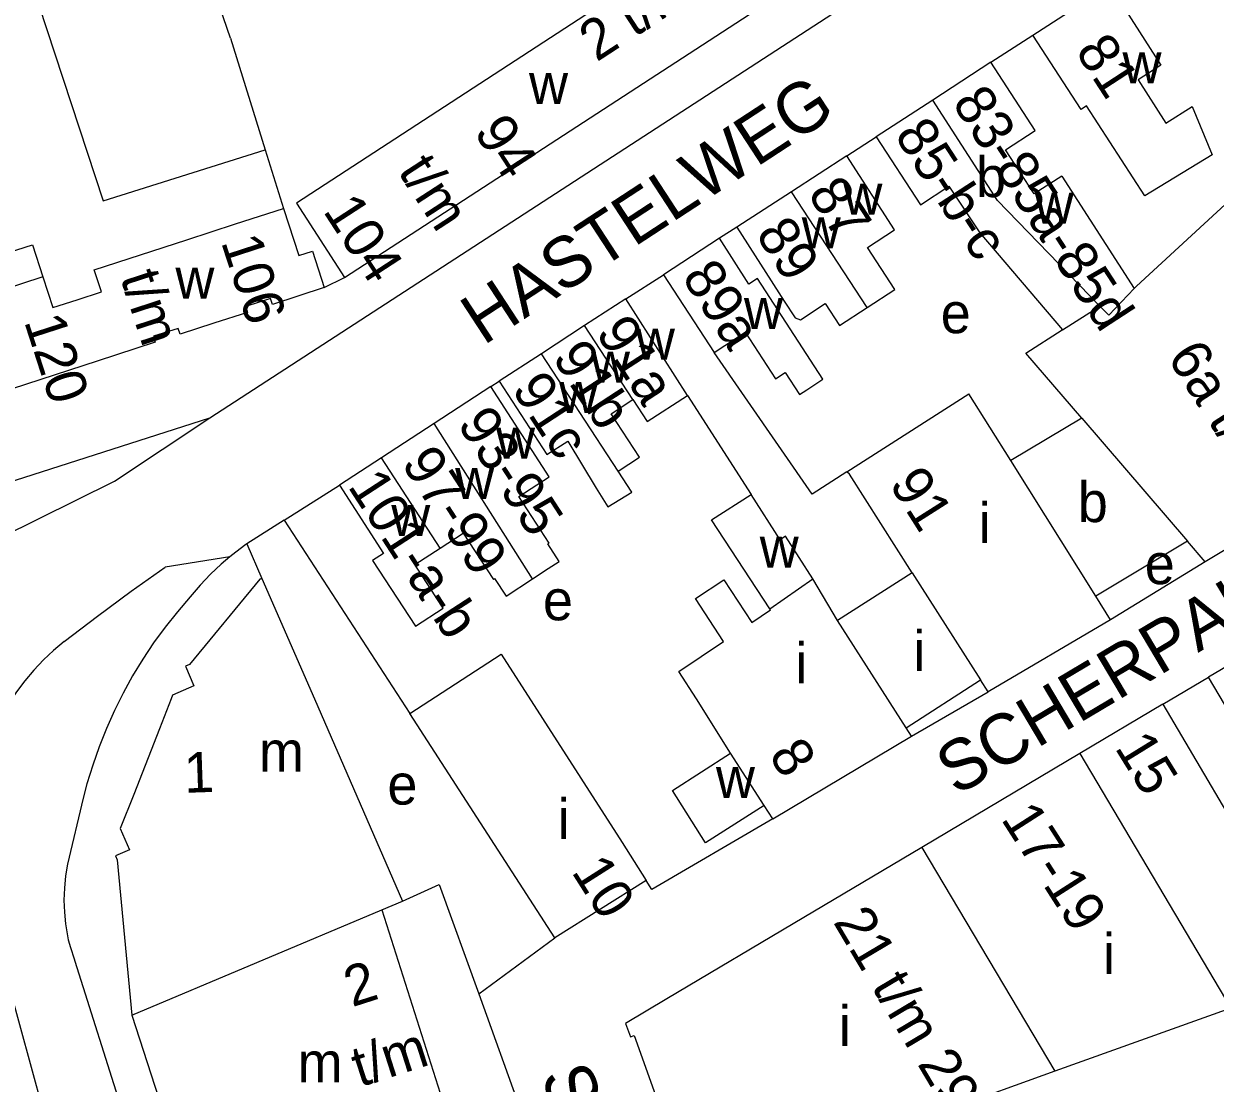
# Model space of a CAD drawing. Extents: x 159261 to 160849, y 382514 to 384534.
# Drawn here: x 159527.7 to 159645.8, y 382961.9 to 383066.9 of the extents above; entities that cross this region are included whole.
import ezdxf

# ---------------------------------------------------------------- set-up
doc = ezdxf.new("R2010")
doc.units = 0
for name, color, linetype in [('BLT_Basislijn', 7, 'Continuous'), ('BLT_Bebouwing', 7, 'Continuous'), ('BLT_Centroide', 7, 'Continuous'), ('BLT_Huisnummer', 7, 'Continuous'), ('BLT_Huisnummer_reeks', 7, 'Continuous'), ('BLT_Onderdoorgang_en_onderverdeling', 7, 'Continuous'), ('BLT_Onderverdeling_panden', 7, 'Continuous'), ('BLT_Straatnaam', 7, 'Continuous')]:
    doc.layers.add(name, color=color, linetype=linetype)

msp = doc.modelspace()

# ---------------------------------------------------------------- linework, layer by layer
at = {"layer": 'BLT_Basislijn'}
for p, q in [((159546.16, 383027.88), (159649.01, 383094.63)), ((159548.2, 383065.49), (159546.23, 383071.3)), ((159548.2, 383065.49), (159551.65, 383054.45)), ((159623.57, 383063.11), (159627.74, 383065.81)), ((159609.31, 383053.84), (159612.21, 383055.72)), ((159535.57, 383049.38), (159551.65, 383054.45)), ((159551.65, 383054.45), (159553.47, 383048.63)), ((159598.39, 383046.77), (159596.69, 383045.67)), ((159557.5, 383040.79), (159559.51, 383041.79)), ((159587.4, 383039.67), (159591.12, 383042.05)), ((159574.01, 383030.96), (159574.84, 383031.5)), ((159593.51, 383030.08), (159599.83, 383020.27)), ((159521.54, 383020), (159546.16, 383027.88)), ((159553.53, 383017.71), (159565.97, 382998.56)), ((159549.83, 383015.37), (159551.31, 383011.94)), ((159548.14, 383014.09), (159541.72, 383013.05)), ((159644.83, 383013.61), (159635.44, 383007.86)), ((159640.64, 382999.47), (159645.15, 383002.15)), ((159615.73, 382996.31), (159623.32, 383000.7)), ((159533.59, 382990.18), (159532.04, 382983.62)), ((159565.25, 382979.95), (159568.9, 382981.62)), ((159568.9, 382981.62), (159572.82, 382970.76)), ((159572.82, 382970.76), (159580.35, 382976.32)), ((159532.77, 382974), (159547.59, 382927.23)), ((159526.12, 382971.97), (159534, 382943.29)), ((159572.82, 382970.76), (159591.58, 382918.79))]:
    msp.add_line(p, q, dxfattribs=at)
for points in [[(159510.87, 383124.48), (159535.57, 383049.38)], [(159609.31, 383022.51), (159605.86, 383020.29), (159596.15, 383034.36)], [(159525.43, 383016), (159536.69, 383021.6), (159546.16, 383027.88)], [(159553.53, 383017.71), (159559, 383021.2)], [(159553.53, 383017.71), (159549.83, 383015.37)], [(159549.83, 383015.37), (159549.6, 383015.22), (159548.42, 383014.33), (159548.14, 383014.09)], [(159548.14, 383014.09), (159547.29, 383013.37), (159546.21, 383012.36), (159545.19, 383011.29), (159544.19, 383010.12)], [(159531.72, 383005.7), (159535.01, 383008.22), (159538.34, 383010.67), (159541.72, 383013.05)], [(159544.19, 383010.12), (159542.93, 383008.65), (159541.72, 383007.13), (159540.58, 383005.56), (159539.51, 383003.94), (159538.5, 383002.28), (159537.57, 383000.58), (159536.7, 382998.85), (159535.9, 382997.08), (159535.18, 382995.27), (159534.54, 382993.45), (159533.97, 382991.59), (159533.59, 382990.18)], [(159531.72, 383005.7), (159530.66, 383004.82), (159529.66, 383003.87), (159528.71, 383002.87), (159527.82, 383001.81), (159526.99, 383000.71), (159526.23, 382999.55), (159525.54, 382998.36), (159524.91, 382997.12), (159524.36, 382995.86), (159523.88, 382994.56), (159523.48, 382993.24), (159523.16, 382991.9), (159522.91, 382990.54), (159522.75, 382989.17), (159522.66, 382987.79), (159522.65, 382986.41), (159522.73, 382985.03), (159522.86, 382983.82)], [(159601.96, 382988.11), (159589.97, 382981.12), (159589.4, 382982.02)], [(159532.04, 382983.62), (159531.84, 382982.45), (159531.73, 382981.26), (159531.69, 382980.07), (159531.73, 382978.88), (159531.85, 382977.7), (159532.12, 382976.11)], [(159532.12, 382976.11), (159532.33, 382975.36), (159532.69, 382974.23), (159532.77, 382974)]]:
    msp.add_lwpolyline(points, dxfattribs=at)
at = {"layer": 'BLT_Bebouwing'}
for p, q in [((159559.51, 383041.79), (159600.96, 383068.71)), ((159623.57, 383063.11), (159617.82, 383059.37)), ((159617.82, 383059.37), (159612.21, 383055.72)), ((159609.31, 383053.84), (159603.81, 383050.28)), ((159630.61, 383051.84), (159637.79, 383040.68)), ((159603.81, 383050.28), (159598.39, 383046.77)), ((159596.69, 383045.67), (159591.12, 383042.05)), ((159530.59, 383038.8), (159532.99, 383039.58)), ((159587.4, 383039.67), (159583.31, 383037.01)), ((159583.31, 383037.01), (159579.03, 383034.22)), ((159627.05, 383034.28), (159630.67, 383036.6)), ((159579.03, 383034.22), (159574.84, 383031.5)), ((159632.61, 383027.82), (159627.05, 383034.28)), ((159574.01, 383030.96), (159568.38, 383027.3)), ((159609.31, 383022.51), (159621.4, 383030.26)), ((159625.56, 383023.63), (159621.4, 383030.26)), ((159632.61, 383027.82), (159625.56, 383023.63)), ((159568.38, 383027.3), (159563.16, 383023.91)), ((159663.54, 383024.71), (159644.83, 383013.61)), ((159643.08, 383015.65), (159633.98, 383010.2)), ((159615.8, 383012.49), (159608.39, 383007.78)), ((159608.39, 383007.78), (159605.95, 383011.92)), ((159635.44, 383007.86), (159633.98, 383010.2)), ((159635.44, 383007.86), (159623.32, 383000.7)), ((159653.63, 383007.18), (159645.15, 383002.15)), ((159615.2, 382997.14), (159622.57, 383001.89)), ((159623.32, 383000.7), (159622.57, 383001.89)), ((159640.64, 382999.47), (159632.4, 382994.58)), ((159580.35, 382976.32), (159565.97, 382998.56)), ((159615.73, 382996.31), (159615.2, 382997.14)), ((159601.96, 382988.11), (159615.73, 382996.31)), ((159632.4, 382994.58), (159616.76, 382985.29)), ((159601.96, 382988.11), (159601.1, 382989.45)), ((159616.76, 382985.29), (159605.06, 382978.34)), ((159589.4, 382982.02), (159580.35, 382976.32)), ((159563.21, 382979.1), (159565.25, 382979.95)), ((159605.06, 382978.34), (159591.47, 382970.28)), ((159538.43, 382968.67), (159545.9, 382945.51)), ((159647.37, 382969.36), (159629.94, 382963.1)), ((159629.94, 382963.1), (159617.64, 382958.68))]:
    msp.add_line(p, q, dxfattribs=at)
for points in [[(159590.08, 383081.99), (159594.61, 383075.13), (159554.73, 383049.15), (159559.51, 383041.79)], [(159627.74, 383065.81), (159635.38, 383070.76)], [(159635.38, 383070.76), (159640.44, 383062.83), (159638.18, 383061.39), (159640.93, 383057.07), (159643.55, 383058.74), (159645.53, 383053.93), (159638.86, 383049.88), (159633.07, 383058.79), (159632.53, 383058.45), (159627.74, 383065.81)], [(159630.61, 383051.84), (159627.89, 383050.07), (159625.04, 383054.45), (159627.97, 383056.35), (159623.57, 383063.11)], [(159612.21, 383055.72), (159616.6, 383048.98), (159619.43, 383050.82), (159622.49, 383046.22), (159630.68, 383036.6)], [(159611.32, 383038.81), (159614.07, 383040.59), (159611.36, 383044.77), (159614.02, 383046.5), (159609.31, 383053.84)], [(159637.79, 383040.68), (159638.02, 383040.91), (159651.43, 383053.28)], [(159543.87, 383045.52), (159548.71, 383047.09), (159553.47, 383048.63)], [(159553.47, 383048.63), (159554.98, 383043.97), (159556.34, 383044.39), (159557.5, 383040.79)], [(159598.39, 383046.77), (159603.11, 383039.42), (159604.17, 383037.77), (159604.7, 383037.59), (159607.17, 383039.19), (159608.58, 383037.02), (159611.32, 383038.81)], [(159532.99, 383039.58), (159535.4, 383040.36), (159534.69, 383042.54), (159543.87, 383045.52)], [(159596.15, 383034.36), (159599.24, 383036.37), (159602.25, 383031.75), (159603.2, 383032.37), (159604.62, 383030.19), (159605.34, 383030.66), (159606.93, 383031.71), (159600.44, 383041.68), (159599.58, 383041.12), (159596.69, 383045.67)], [(159521.48, 383044.43), (159522.09, 383042.57), (159525.61, 383042.93), (159525.47, 383044.04), (159528.57, 383045.01), (159529.6, 383041.84)], [(159529.6, 383041.84), (159530.59, 383038.8)], [(159591.12, 383042.05), (159596.15, 383034.36)], [(159557.5, 383040.79), (159552.35, 383039.11), (159552.16, 383039.7), (159549.71, 383038.91), (159549.9, 383038.32), (159546.55, 383037.24)], [(159593.51, 383030.08), (159587.4, 383039.67)], [(159534.97, 383033.49), (159526.54, 383030.75), (159526.44, 383031.07), (159526.55, 383031.1), (159525.41, 383034.62), (159526.76, 383035.06), (159526.05, 383037.25)], [(159546.55, 383037.24), (159543.2, 383036.15), (159543.01, 383036.74), (159540.55, 383035.95), (159540.74, 383035.36), (159534.97, 383033.49)], [(159574.84, 383031.5), (159579.56, 383024.23), (159581.64, 383025.55), (159584.46, 383020.91), (159585.61, 383019.03), (159588, 383020.49), (159586.62, 383022.59)], [(159578.15, 383011.91), (159579.71, 383012.93), (159580.79, 383013.62), (159579.65, 383015.37), (159579.79, 383015.46), (159576.79, 383020.08), (159579.79, 383022.03), (159574.01, 383030.96)], [(159588.1, 383029.67), (159589.52, 383027.51), (159593.51, 383030.08)], [(159586.62, 383022.59), (159588.74, 383023.97), (159585.94, 383028.26), (159588.1, 383029.67)], [(159563.16, 383023.91), (159559, 383021.2)], [(159615.8, 383012.49), (159609.56, 383022.27), (159609.31, 383022.51)], [(159559, 383021.2), (159563.36, 383014.43), (159562.29, 383013.74), (159566.53, 383007.22), (159569.28, 383009), (159566.48, 383013.32), (159568.98, 383014.94)], [(159601.67, 383008.92), (159595.9, 383017.76), (159599.83, 383020.27)], [(159605.95, 383011.92), (159603.22, 383016.15), (159602.69, 383015.78), (159599.83, 383020.27)], [(159568.98, 383014.94), (159571.28, 383016.43), (159574.26, 383011.85), (159574.39, 383011.94), (159575.52, 383010.2), (159578.15, 383011.91)], [(159644.83, 383013.61), (159643.08, 383015.65)], [(159551.31, 383011.94), (159551.11, 383011.86), (159544.13, 383003.41), (159543.75, 383003.26), (159544.56, 383001.31), (159542.46, 383000.39), (159542.31, 383000), (159541.15, 382997.05), (159538.6, 382990.53), (159537.26, 382987.17), (159538.19, 382985.05), (159536.81, 382984.45), (159536.98, 382984.06), (159538.43, 382968.67)], [(159551.31, 383011.94), (159556.52, 383000), (159565.25, 382979.95)], [(159597.78, 382994.61), (159594.4, 383000), (159592.66, 383002.72), (159597.09, 383005.7), (159594.3, 383009.97), (159597.12, 383011.81), (159599.88, 383007.59), (159601.73, 383008.83), (159601.67, 383008.92)], [(159565.97, 382998.56), (159575.03, 383004.45), (159587.02, 382985.77), (159589.4, 382982.02)], [(159640.64, 382999.47), (159650.66, 382982.5), (159655.21, 382985.2), (159645.15, 383002.15)], [(159601.1, 382989.45), (159595.31, 382985.75), (159592.01, 382990.94), (159597.78, 382994.61)], [(159563.21, 382979.1), (159571.29, 382953.65)], [(159591.47, 382970.28), (159587.37, 382967.84), (159587.85, 382966.52), (159588.22, 382966.65), (159594.08, 382950.27)]]:
    msp.add_lwpolyline(points, dxfattribs=at)
at = {"layer": 'BLT_Onderdoorgang_en_onderverdeling'}
for p, q in [((159632.61, 383027.82), (159643.08, 383015.65)), ((159633.98, 383010.2), (159625.56, 383023.63)), ((159615.8, 383012.49), (159622.57, 383001.89)), ((159615.2, 382997.14), (159608.39, 383007.78))]:
    msp.add_line(p, q, dxfattribs=at)
at = {"layer": 'BLT_Onderverdeling_panden'}
for p, q in [((159611.32, 383038.81), (159603.81, 383050.28)), ((159630.68, 383036.6), (159634.39, 383038.95)), ((159588.1, 383029.67), (159583.31, 383037.01)), ((159586.62, 383022.59), (159579.03, 383034.22)), ((159578.15, 383011.91), (159568.38, 383027.3)), ((159568.98, 383014.94), (159563.16, 383023.91)), ((159601.67, 383008.92), (159605.95, 383011.92)), ((159601.1, 382989.45), (159597.78, 382994.61)), ((159632.4, 382994.58), (159647.37, 382969.36)), ((159538.43, 382968.67), (159563.21, 382979.1))]:
    msp.add_line(p, q, dxfattribs=at)
for points in [[(159634.39, 383038.95), (159624.26, 383049.4), (159617.82, 383059.37)], [(159529.6, 383041.84), (159523.02, 383039.7), (159523.98, 383036.58)], [(159634.39, 383038.95), (159635.27, 383038.06), (159637.79, 383040.68)], [(159616.76, 382985.29), (159629.94, 382963.1)]]:
    msp.add_lwpolyline(points, dxfattribs=at)

# ---------------------------------------------------------------- texts
at = {"layer": 'BLT_Centroide'}
for s, p in [('w', (159636.64, 383061.03)), ('w', (159577.8, 383058.97)), ('b', (159622.12, 383049.75)), ('w', (159608.97, 383048.02)), ('w', (159627.94, 383047.12)), ('w', (159604.84, 383044.67)), ('w', (159542.74, 383039.69)), ('w', (159599.11, 383036.66)), ('e', (159618.62, 383036.26)), ('w', (159588.39, 383033.62)), ('w', (159583.94, 383031.36)), ('w', (159580.78, 383028.36)), ('w', (159574.53, 383023.81)), ('w', (159570.47, 383019.83)), ('b', (159632.21, 383017.53)), ('i', (159622.38, 383015.45)), ('w', (159564.14, 383016.17)), ('w', (159600.67, 383013.02)), ('e', (159638.85, 383011.38)), ('e', (159579.18, 383007.8)), ('i', (159615.9, 383002.77)), ('i', (159604.2, 383001.56)), ('m', (159551.03, 382992.8)), ('e', (159563.76, 382989.53)), ('w', (159596.33, 382990.19)), ('i', (159580.64, 382986.11)), ('i', (159634.71, 382972.74)), ('i', (159608.52, 382965.59)), ('m', (159554.86, 382961.98))]:
    msp.add_text(s, height=4, dxfattribs=at).set_placement(p)
at = {"layer": 'BLT_Huisnummer'}
for s, rotation, p in [('81', 303.0296, (159631.89, 383064.22)), ('87', 303.0003, (159605.35, 383050.07)), ('89', 303.0926, (159600.19, 383046.07)), ('89a', 303.0973, (159592.87, 383041.82)), ('91a', 302.9736, (159584.34, 383036.31)), ('91b', 303.113, (159580.04, 383033.85)), ('91c', 303.1049, (159576.01, 383030.7)), ('91', 302.4428, (159613.44, 383021.32)), ('8', 302.4536, (159601.49, 382994.43)), ('15', 301.6719, (159635.81, 382995.18)), ('1', 1.9577, (159543.65, 382990.69)), ('10', 302.4428, (159581.94, 382982.88))]:
    msp.add_text(s, height=4, rotation=rotation, dxfattribs=at).set_placement(p)
at = {"layer": 'BLT_Huisnummer_reeks'}
for s, rotation, p in [('2 t/m 18', 33.0745, (159584.5, 383063.1)), ('83-85a-85d', 303.032, (159619.67, 383059.09)), ('94', 303.005, (159572.26, 383056.22)), ('85-b-c', 303.0099, (159613.95, 383055.9)), ('t/m', 303.005, (159564.73, 383052.31)), ('104', 303.005, (159557.31, 383048.38)), ('106', 288.0025, (159547.24, 383045.32)), ('t/m', 287.9823, (159537.26, 383041.8)), ('120', 287.9453, (159527.71, 383037.45)), ('6a t/m f', 302.788, (159641.01, 383033.86)), ('93-95', 302.9931, (159570.61, 383027.27)), ('97-99', 302.9862, (159565.07, 383023.36)), ('101-a-b', 302.9899, (159559.76, 383021.09)), ('17-19', 302.6171, (159624.53, 382988.11)), ('21 t/m 29', 300.698, (159607.9, 382977.9)), ('2', 17.7825, (159560.25, 382969.43)), ('t/m', 17.7825, (159561.02, 382961.5))]:
    msp.add_text(s, height=4, rotation=rotation, dxfattribs=at).set_placement(p)
at = {"layer": 'BLT_Straatnaam'}
for s, rotation, p in [('HASTELWEG', 33.1547, (159573.27, 383034.99)), ('SCHERPAKKERWEG', 30.7046, (159620.16, 382990.33)), ('STEIJGERWEG', 292.2313, (159578.86, 382962.58))]:
    msp.add_text(s, height=5, rotation=rotation, dxfattribs=at).set_placement(p)

doc.saveas('drawing.dxf')
